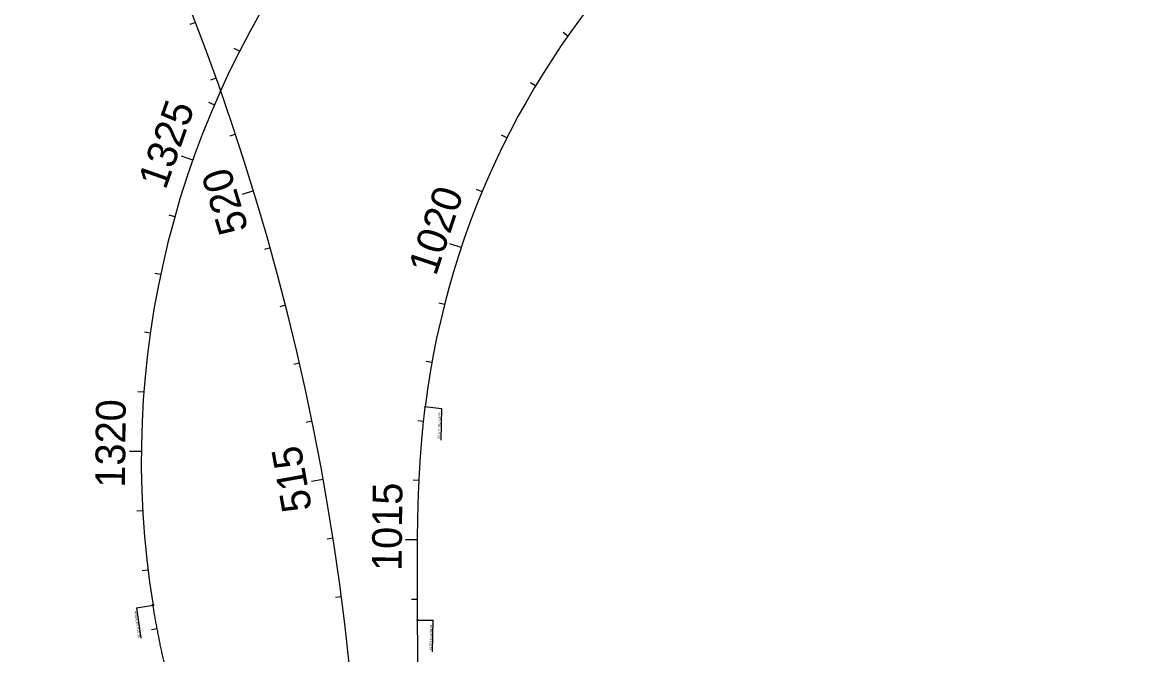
# Model space of a CAD drawing. Extents: x 448091 to 665917, y 1461380 to 1587607.
# Drawn here: x 481533 to 483396, y 1568719 to 1569784 of the extents above; entities that cross this region are included whole.
import ezdxf

# ---------------------------------------------------------------- set-up
doc = ezdxf.new("R2010")
doc.units = 0
for name, color, linetype in [('AttenuatorTM', 7, 'Continuous'), ('BillboardVeg', 7, 'Continuous'), ('BillboardZone', 7, 'Continuous'), ('BLSurvey_dp', 7, 'Continuous'), ('BLSurveyCntrl_ep', 7, 'Continuous'), ('BLSurveyField_ep', 7, 'Continuous'), ('BLSurveySymbl_ep', 7, 'Continuous')]:
    doc.layers.add(name, color=color, linetype=linetype)

msp = doc.modelspace()

# ---------------------------------------------------------------- linework, layer by layer
at = {"layer": 'AttenuatorTM'}
for p, q in [((482209.8, 1569137.1), (482237.8, 1569133.7)), ((482237.8, 1569133.7), (482236.8, 1569080.8)), ((481725, 1568798.4), (481752.8, 1568803)), ((481725, 1568798.4), (481732.3, 1568747.1)), ((482196.9, 1568777.5), (482224.1, 1568777.7)), ((482223.1, 1568724.5), (482224.1, 1568777.7))]:
    msp.add_line(p, q, dxfattribs=at)
for centre in [(482210.7, 1569137), (481752.8, 1568803), (482197.9, 1568777.5)]:
    msp.add_circle(centre, 1, dxfattribs=at)
at = {"layer": 'BillboardVeg'}
msp.add_arc((477904.7, 1568274.7), 4200, 344.7261, 43.3814, dxfattribs=at)
at = {"layer": 'BLSurvey_dp'}
for p, q in [((481824.2, 1569783.8), (481814.9, 1569780.2)), ((481859, 1569690), (481849.6, 1569686.7)), ((481891.6, 1569595.5), (481882.1, 1569592.3)), ((481921.9, 1569500.2), (481902.8, 1569494.4)), ((481949.9, 1569404.2), (481940.3, 1569401.5)), ((481975.7, 1569307.6), (481966, 1569305.1)), ((481999.1, 1569210.4), (481989.4, 1569208.1)), ((482020.2, 1569112.6), (482010.4, 1569110.6)), ((482039, 1569014.4), (482019.3, 1569010.9)), ((482055.5, 1568915.8), (482045.6, 1568914.2)), ((482069.5, 1568816.8), (482059.6, 1568815.5))]:
    msp.add_line(p, q, dxfattribs=at)
at = {"layer": 'BLSurveyCntrl_ep'}
msp.add_line((482199.5, 1568585.5), (482197.9, 1568777.5), dxfattribs=at)
for centre, radius, start, end in [((483248, 1569047.1), 1515, 96.2555, 189.2748), ((483580.4, 1568968.3), 1380, 97.6814, 172.979)]:
    msp.add_arc(centre, radius, start, end, dxfattribs=at)
for points in [[(482197.9, 1568777.5), (482197.9, 1568782.4), (482197.9, 1568787.2), (482197.8, 1568792.1), (482197.8, 1568797), (482197.8, 1568801.8), (482197.7, 1568806.7), (482197.7, 1568811.6), (482197.7, 1568816.4), (482197.6, 1568821.3), (482197.6, 1568826.2), (482197.6, 1568831), (482197.6, 1568835.9), (482197.5, 1568840.8), (482197.5, 1568845.6), (482197.5, 1568850.5), (482197.5, 1568855.3), (482197.5, 1568860.2), (482197.5, 1568865.1), (482197.5, 1568869.9), (482197.5, 1568874.8), (482197.5, 1568879.7), (482197.5, 1568884.5), (482197.5, 1568889.4), (482197.6, 1568894.3), (482197.6, 1568899.1), (482197.6, 1568904), (482197.7, 1568908.9), (482197.7, 1568913.7), (482197.8, 1568918.6), (482197.8, 1568923.5), (482197.9, 1568928.3), (482198, 1568933.2), (482198.1, 1568938), (482198.2, 1568942.9), (482198.3, 1568947.8), (482198.4, 1568952.6), (482198.5, 1568957.5), (482198.6, 1568962.4), (482198.7, 1568967.2), (482198.9, 1568972.1), (482199, 1568977), (482199.2, 1568981.8), (482199.4, 1568986.7), (482199.5, 1568991.5), (482199.7, 1568996.4), (482199.9, 1569001.3), (482200.2, 1569006.1), (482200.4, 1569011), (482200.6, 1569015.8), (482200.9, 1569020.7), (482201.1, 1569025.6), (482201.4, 1569030.4), (482201.7, 1569035.3), (482202, 1569040.1), (482202.3, 1569045), (482202.6, 1569049.8), (482202.9, 1569054.7), (482203.3, 1569059.5), (482203.6, 1569064.4), (482204, 1569069.2), (482204.4, 1569074.1), (482204.8, 1569078.9), (482205.2, 1569083.8), (482205.6, 1569088.6), (482206.1, 1569093.5), (482206.5, 1569098.3), (482207, 1569103.2), (482207.5, 1569108), (482208, 1569112.8), (482208.5, 1569117.7), (482209, 1569122.5), (482209.6, 1569127.4), (482210.2, 1569132.2), (482210.7, 1569137)], [(481831, 1568477.4), (481829.7, 1568481.8), (481828.5, 1568486.1), (481827.3, 1568490.5), (481826.1, 1568494.8), (481824.9, 1568499.2), (481823.6, 1568503.6), (481822.4, 1568507.9), (481821.2, 1568512.3), (481820, 1568516.6), (481818.8, 1568521), (481817.6, 1568525.4), (481816.4, 1568529.7), (481815.2, 1568534.1), (481814, 1568538.5), (481812.8, 1568542.8), (481811.6, 1568547.2), (481810.4, 1568551.6), (481809.2, 1568555.9), (481808, 1568560.3), (481806.8, 1568564.7), (481805.6, 1568569), (481804.5, 1568573.4), (481803.3, 1568577.8), (481802.1, 1568582.2), (481801, 1568586.5), (481799.8, 1568590.9), (481798.6, 1568595.3), (481797.5, 1568599.7), (481796.3, 1568604), (481795.2, 1568608.4), (481794.1, 1568612.8), (481792.9, 1568617.2), (481791.8, 1568621.6), (481790.7, 1568626), (481789.6, 1568630.3), (481788.5, 1568634.7), (481787.4, 1568639.1), (481786.3, 1568643.5), (481785.2, 1568647.9), (481784.1, 1568652.3), (481783, 1568656.7), (481782, 1568661.1), (481780.9, 1568665.5), (481779.9, 1568669.9), (481778.8, 1568674.3), (481777.8, 1568678.7), (481776.8, 1568683.1), (481775.7, 1568687.5), (481774.7, 1568692), (481773.7, 1568696.4), (481772.7, 1568700.8), (481771.8, 1568705.2), (481770.8, 1568709.6), (481769.8, 1568714.1), (481768.9, 1568718.5), (481767.9, 1568722.9), (481767, 1568727.3), (481766.1, 1568731.8), (481765.1, 1568736.2), (481764.2, 1568740.6), (481763.3, 1568745.1), (481762.5, 1568749.5), (481761.6, 1568754), (481760.7, 1568758.4), (481759.9, 1568762.8), (481759, 1568767.3), (481758.2, 1568771.7), (481757.4, 1568776.2), (481756.6, 1568780.7), (481755.8, 1568785.1), (481755, 1568789.6), (481754.3, 1568794), (481753.5, 1568798.5), (481752.8, 1568803)]]:
    msp.add_spline(points, degree=3, dxfattribs=at)
at = {"layer": 'BLSurveyField_ep'}
for p, q in [((482450.7, 1569760.9), (482442.5, 1569766.6)), ((481898.3, 1569735.4), (481889.4, 1569739.9)), ((482396.3, 1569677), (482387.7, 1569682.2)), ((481855.9, 1569644.9), (481846.7, 1569648.8)), ((482348.1, 1569589.4), (482339.1, 1569593.9)), ((481819.5, 1569551.7), (481800.6, 1569558.4)), ((482306.3, 1569498.6), (482297.1, 1569502.4)), ((481789.3, 1569456.4), (481779.7, 1569459.1)), ((482271.3, 1569404.9), (482252.3, 1569411.3)), ((481765.5, 1569359.3), (481755.7, 1569361.4)), ((482243.1, 1569309), (482233.4, 1569311.5)), ((481748.1, 1569260.8), (481738.2, 1569262.3)), ((482222, 1569211.3), (482212.1, 1569213.1)), ((481737.3, 1569161.5), (481727.3, 1569162.2)), ((482207.9, 1569112.3), (482198, 1569113.4)), ((481733.1, 1569061.6), (481713.1, 1569061.8)), ((482200.5, 1569012.6), (482190.5, 1569013.1)), ((481735.4, 1568961.6), (481725.4, 1568961)), ((482197.7, 1568912.6), (482177.7, 1568912.9)), ((481744.3, 1568862), (481734.4, 1568860.8)), ((482197.7, 1568812.6), (482187.7, 1568812.6)), ((481759.8, 1568763.2), (481750, 1568761.4))]:
    msp.add_line(p, q, dxfattribs=at)

# ---------------------------------------------------------------- texts
at = {"layer": 'AttenuatorTM'}
for s, rotation, p in [('SC STA 1017+24.86', 88.3948, (482235.2, 1569082.7)), ('SC STA 1317+40.34', 98.3681, (481731.2, 1568748.6)), ('TS STA 1013+64.86', 88.9105, (482221.5, 1568726))]:
    msp.add_text(s, height=3.5, rotation=rotation, dxfattribs=at).set_placement(p)
at = {"layer": 'BillboardZone'}
for s, rotation, p in [('520', 106.9654, (481913.7, 1569435.9)), ('515', 100.1445, (482020.3, 1568964.3))]:
    msp.add_text(s, height=50, rotation=rotation, dxfattribs=at).set_placement(p)
at = {"layer": 'BLSurveySymbl_ep'}
for s, rotation, p in [('1325', 70.5452, (481773.8, 1569500.7)), ('1020', 71.5556, (482228.6, 1569355.6)), ('1320', 89.4547, (481705.6, 1569000.5)), ('1015', 89.3993, (482170.9, 1568860.1))]:
    msp.add_text(s, height=50, rotation=rotation, dxfattribs=at).set_placement(p)

doc.saveas('drawing.dxf')
